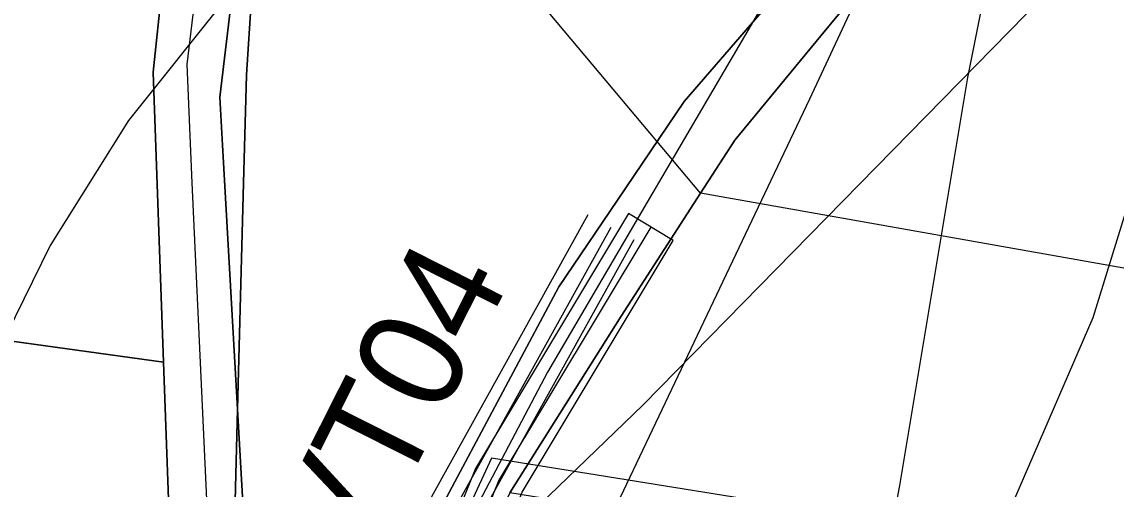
# Model space of a CAD drawing. Extents: x -758499 to -754160, y -1175205 to -1172032.
# Drawn here: x -755878.4 to -755773.6, y -1173995.5 to -1173950.7 of the extents above; entities that cross this region are included whole.
import ezdxf

# ---------------------------------------------------------------- set-up
doc = ezdxf.new("R2010")
doc.units = 0
for name, color, linetype in [('A041_BPEJ_p', 7, 'Continuous'), ('A053_ZvlPovoden_p', 7, 'Continuous'), ('A073_ElVed_l_NN', 7, 'Continuous'), ('A106_CykloT_l', 7, 'Continuous'), ('HRANICE ÚS', 7, 'Continuous'), ('LIMITY PHO zemědělského areálu', 7, 'Continuous'), ('PLOCHY NZo zemědělské-orná půda', 7, 'Continuous'), ('PLOCHY NZt zeměděl-trvalý travní porost', 7, 'Continuous'), ('PLOCHY PV prostranství veřejné', 7, 'Continuous'), ('Vk Kanalizace NÁVRH', 7, 'Continuous'), ('Vk Vodovod NÁVRH', 7, 'Continuous'), ('VPS KAN popis', 7, 'Continuous'), ('VPS KAN- plochy a koridory', 7, 'Continuous'), ('VPS VODA- plochy a koridory', 7, 'Continuous'), ('vrstevnice', 7, 'Continuous')]:
    doc.layers.add(name, color=color, linetype=linetype)

msp = doc.modelspace()

# ---------------------------------------------------------------- linework, layer by layer
at = {"layer": 'A041_BPEJ_p'}
for p, q in [((-755703.39, -1173869.62), (-755818.92, -1173987.4)), ((-755818.92, -1173987.4), (-755703.39, -1173869.62)), ((-755856.92, -1173955.82), (-755856, -1173942.28)), ((-755856, -1173942.28), (-755856.92, -1173955.82)), ((-755857.19, -1173966.17), (-755856.92, -1173955.82)), ((-755856.92, -1173955.82), (-755857.19, -1173966.17)), ((-755857.76, -1173987.83), (-755857.19, -1173966.17)), ((-755857.19, -1173966.17), (-755857.76, -1173987.83)), ((-755858.08, -1174000), (-755857.76, -1173987.83)), ((-755857.76, -1173987.83), (-755858.08, -1174000)), ((-755857.76, -1173987.83), (-755857.38, -1173994.55)), ((-755857.38, -1173994.55), (-755857.76, -1173987.83)), ((-755818.92, -1173987.4), (-755831.99, -1174000)), ((-755831.99, -1174000), (-755818.92, -1173987.4)), ((-755857.38, -1173994.55), (-755856.94, -1174002.27)), ((-755856.94, -1174002.27), (-755857.38, -1173994.55))]:
    msp.add_line(p, q, dxfattribs=at)
at = {"layer": 'A053_ZvlPovoden_p'}
for p, q in [((-755781.33, -1173923.48), (-755787.84, -1173956.08)), ((-755787.84, -1173956.08), (-755794.35, -1173995.12)), ((-755794.35, -1173995.12), (-755800.86, -1174029.28))]:
    msp.add_line(p, q, dxfattribs=at)
at = {"layer": 'A073_ElVed_l_NN'}
msp.add_lwpolyline([(-755768.06, -1173883.8), (-755785.57, -1173920.84), (-755802.97, -1173958.13), (-755821.13, -1173996.26), (-755840.49, -1174036.32), (-755841.12, -1174077.36), (-755842.33, -1174120.95), (-755843.12, -1174162.98), (-755840.26, -1174203.11)], dxfattribs=at)
at = {"layer": 'A106_CykloT_l'}
for p, q in [((-755862.6, -1173954.81), (-755857.86, -1173915.42)), ((-755862.1, -1173966.16), (-755862.6, -1173954.81)), ((-755860.48, -1174001.44), (-755862.1, -1173966.16))]:
    msp.add_line(p, q, dxfattribs=at)
at = {"layer": 'HRANICE ÚS'}
msp.add_lwpolyline([(-755733.24, -1174050.08), (-755725.33, -1174052.79), (-755667.08, -1174072.75), (-755650.26, -1174060.27), (-755627.43, -1174051.94), (-755680.19, -1174031.37), (-755687.1, -1174027.3), (-755695.96, -1174022.28), (-755719.67, -1174014.95), (-755719.25, -1174012.41), (-755728.09, -1174009.47), (-755833.44, -1173992.5), (-755839.68, -1174005.98), (-755847.41, -1174025.77), (-755840.52, -1174027.34), (-755810.2, -1174034.3), (-755804.15, -1174035.49), (-755765.11, -1174043.15), (-755747.84, -1174046.53)], close=True, dxfattribs=at)
at = {"layer": 'LIMITY PHO zemědělského areálu'}
msp.add_lwpolyline([(-755896.48, -1173769.67), (-755866.21, -1173728.12), (-755812.83, -1173680.52), (-755777.34, -1173662.09), (-755728.64, -1173662.09), (-755640.32, -1173675.57), (-755623.48, -1173739.45), (-755595.37, -1173846.08), (-755610.06, -1173884.67), (-755619.27, -1173904.9), (-755641.29, -1173934.2), (-755655.1, -1173952.59), (-755681.04, -1173972.85), (-755705.49, -1173986.25), (-755813.41, -1173967.13), (-755867.31, -1173902.97), (-755903.84, -1173859.49), (-755907.76, -1173844.92), (-755902.8, -1173809.15)], close=True, dxfattribs=at)
at = {"layer": 'PLOCHY NZo zemědělské-orná půda'}
msp.add_lwpolyline([(-756077.06, -1173478.96), (-755939, -1173496.02), (-755788.69, -1173514.59), (-755803.13, -1173571.82), (-755805.75, -1173585.48), (-755807.33, -1173596.57), (-755811.48, -1173625.85), (-755816.23, -1173657.13), (-755827.86, -1173728.55), (-755836.34, -1173778.88), (-755839.72, -1173794.13), (-755847.33, -1173828.42), (-755853.54, -1173858.55), (-755857.96, -1173881.04), (-755860.98, -1173905.99), (-755864.13, -1173939.19), (-755865.84, -1173955.55), (-755864.85, -1173983.31), (-756010.38, -1173963.17), (-756136.39, -1173948.74), (-756259.32, -1173934.66), (-756262.48, -1173934.3)], close=True, dxfattribs=at)
at = {"layer": 'PLOCHY NZt zeměděl-trvalý travní porost'}
for points in [[(-755671.65, -1173926.25), (-755687.91, -1173954.42), (-755671.5, -1173959.4), (-755664.46, -1173962.64), (-755669.04, -1173975.71), (-755673.19, -1173987.55), (-755674.37, -1173990.91), (-755688.09, -1173990.16), (-755688.58, -1173990.15), (-755705.23, -1173985.87), (-755706.94, -1173988.32), (-755724.31, -1174013.16), (-755738.25, -1174010.91), (-755831.67, -1173995.82), (-755821.02, -1173978.91), (-755813.41, -1173967.13), (-755810.14, -1173962.08), (-755801.89, -1173952.09), (-755790.45, -1173938.25)], [(-755801.83, -1173943.13), (-755808.64, -1173951.01), (-755815, -1173958.38), (-755821.38, -1173967.81), (-755826.99, -1173976.12), (-755837.96, -1173996.68), (-755842.04, -1174004.32), (-755850.12, -1174029.9), (-755854.59, -1174022.95), (-755856.94, -1174002.27), (-755857.38, -1173994.55), (-755859.2, -1173962.55), (-755859.46, -1173957.94), (-755857.74, -1173943.52)]]:
    msp.add_lwpolyline(points, dxfattribs=at)
msp.add_lwpolyline([(-756262.48, -1173934.3), (-756259.32, -1173934.66), (-756136.39, -1173948.74), (-756010.38, -1173963.17), (-755864.85, -1173983.31), (-755864.13, -1174003.43), (-755861.95, -1174015.18), (-756015.4, -1173990.9), (-756135.3, -1173977.35), (-756249.97, -1173964.39), (-756252.79, -1173972.31), (-756255.27, -1173963.79)], close=True, dxfattribs=at)
at = {"layer": 'PLOCHY PV prostranství veřejné'}
for points in [[(-755790.45, -1173938.25), (-755801.89, -1173952.09), (-755810.14, -1173962.08), (-755813.41, -1173967.13), (-755821.02, -1173978.91), (-755831.67, -1173995.82), (-755836.92, -1174007.16), (-755843.35, -1174023.62), (-755847.31, -1174043.46), (-755847.41, -1174055.03), (-755847.44, -1174058.03), (-755847.29, -1174061.03), (-755845.84, -1174090.14)], [(-755853.51, -1174087.59), (-755854.36, -1174057.28), (-755855.21, -1174052.37), (-755861.95, -1174015.18), (-755864.13, -1174003.43), (-755864.85, -1173983.31), (-755865.84, -1173955.55), (-755864.13, -1173939.19)], [(-755857.74, -1173943.52), (-755859.46, -1173957.94), (-755859.2, -1173962.55), (-755857.38, -1173994.55), (-755856.94, -1174002.27), (-755854.59, -1174022.95), (-755850.12, -1174029.9), (-755842.04, -1174004.32), (-755837.96, -1173996.68), (-755826.99, -1173976.12), (-755821.38, -1173967.81), (-755815, -1173958.38), (-755808.64, -1173951.01), (-755801.83, -1173943.13)]]:
    msp.add_lwpolyline(points, dxfattribs=at)
at = {"layer": 'Vk Kanalizace NÁVRH'}
msp.add_lwpolyline([(-755818.18, -1173970.39), (-755832.73, -1173994.63), (-755844.51, -1174023.73), (-755848.32, -1174044.16), (-755848.32, -1174049.71)], dxfattribs=at)
at = {"layer": 'Vk Vodovod NÁVRH'}
msp.add_lwpolyline([(-755849.43, -1174055.82), (-755852.02, -1174052.76), (-755846.07, -1174021.48), (-755836.89, -1173997.23), (-755821.99, -1173970.39)], dxfattribs=at)
at = {"layer": 'VPS KAN- plochy a koridory'}
msp.add_line((-755816.03, -1173971.67), (-755820.32, -1173969.1), dxfattribs=at)
for points in [[(-755820.32, -1173969.1), (-755834.98, -1173993.51), (-755846.92, -1174023.02), (-755850.82, -1174043.93), (-755850.82, -1174049.71)], [(-755845.82, -1174049.71), (-755845.82, -1174044.4), (-755842.1, -1174024.43), (-755830.49, -1173995.75), (-755816.03, -1173971.67)]]:
    msp.add_lwpolyline(points, dxfattribs=at)
at = {"layer": 'VPS VODA- plochy a koridory'}
for points in [[(-755851.34, -1174057.43), (-755854.7, -1174053.47), (-755848.49, -1174020.8), (-755839.16, -1173996.18), (-755824.17, -1173969.17)], [(-755819.8, -1173971.6), (-755834.62, -1173998.29), (-755843.66, -1174022.16), (-755849.35, -1174052.06), (-755847.53, -1174054.2)]]:
    msp.add_lwpolyline(points, dxfattribs=at)
at = {"layer": 'vrstevnice'}
for p, q in [((-755849.87, -1173937.24), (-755868.2, -1173960.18)), ((-755849.87, -1173937.24), (-755868.2, -1173960.18)), ((-755800.51, -1173937.24), (-755828.08, -1173984.29)), ((-755800.51, -1173937.24), (-755828.08, -1173984.29)), ((-755764.29, -1173941.57), (-755775.84, -1173979.09)), ((-755764.29, -1173941.57), (-755775.84, -1173979.09)), ((-755868.2, -1173960.18), (-755875.71, -1173972.16)), ((-755868.2, -1173960.18), (-755875.71, -1173972.16)), ((-755875.71, -1173972.16), (-755885.23, -1173991.5)), ((-755875.71, -1173972.16), (-755885.23, -1173991.5)), ((-755775.84, -1173979.09), (-755783.34, -1173996.41)), ((-755775.84, -1173979.09), (-755783.34, -1173996.41)), ((-755828.08, -1173984.29), (-755836.6, -1174000.45)), ((-755828.08, -1173984.29), (-755836.6, -1174000.45))]:
    msp.add_line(p, q, dxfattribs=at)

# ---------------------------------------------------------------- texts
at = {"layer": 'VPS KAN popis'}
msp.add_text('VT04', height=10, rotation=63.2191, dxfattribs=at).set_placement((-755846.02, -1174003.99))

doc.saveas('drawing.dxf')
